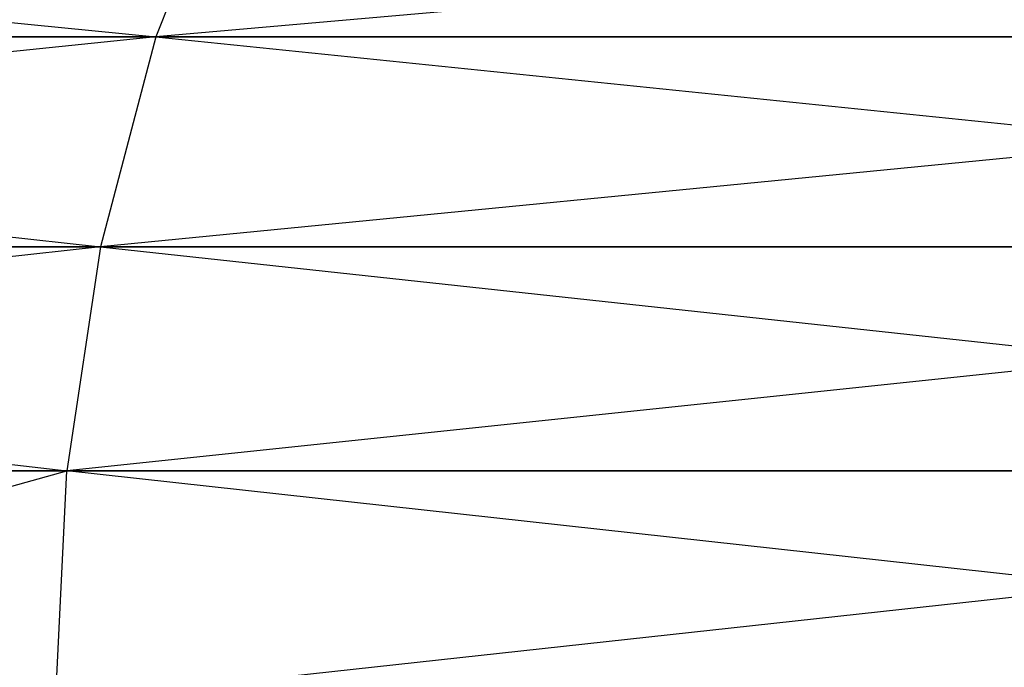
# Model space of a CAD drawing. Header units: centimetres. Extents: x 0.1 to 26.3, y 0 to 13.2.
# Tile 277 of 656: x 2.86477 to 2.87959, y 13.22593 to 13.23567. Entities that reach past the tile are written whole.
import ezdxf

# ---------------------------------------------------------------- set-up
doc = ezdxf.new("R2010")
doc.units = ezdxf.units.CM
doc.header["$LTSCALE"] = 2.54
doc.layers.get('0').update_dxf_attribs({"true_color": 0xff5454})

# ---------------------------------------------------------------- blocks, each defined once
blk = doc.blocks.new('Pojemnik na r_czniki papierowe CRESTO.STL')
at = {"color": 0}
for p, q in [((2.838142, 13.238269, 29.237259), (2.866819, 13.235413, 29.260907)), ((2.838142, 13.238269, 18.937257), (2.866819, 13.235413, 18.960905)), ((2.867945, 13.238269, 29.259253), (2.866819, 13.235413, 29.260907)), ((2.867945, 13.238269, 28.440747), (2.866819, 13.235413, 28.439093)), ((2.899309, 13.238269, 28.421039), (2.866819, 13.235413, 28.439093)), ((2.867945, 13.238269, 18.959253), (2.866819, 13.235413, 18.960905)), ((2.867945, 13.238269, 18.140747), (2.866819, 13.235413, 18.139095)), ((2.899309, 13.238269, 18.121039), (2.866819, 13.235413, 18.139095)), ((2.866819, 13.235413, 28.439093), (2.835977, 13.232254, 28.460028)), ((2.866819, 13.235413, 18.139095), (2.835977, 13.232254, 18.160027)), ((2.866819, 13.235413, 29.260907), (2.836895, 13.235413, 29.238821)), ((2.836895, 13.235413, 29.238821), (2.865989, 13.232254, 29.262122)), ((2.836895, 13.235413, 28.461179), (2.866819, 13.235413, 28.439093)), ((2.866819, 13.235413, 18.960905), (2.836895, 13.235413, 18.938821)), ((2.836895, 13.235413, 18.938821), (2.865989, 13.232254, 18.962123)), ((2.836895, 13.235413, 18.161179), (2.866819, 13.235413, 18.139095)), ((2.866819, 13.235413, 29.260907), (2.865989, 13.232254, 29.262122)), ((2.866819, 13.235413, 28.439093), (2.865989, 13.232254, 28.437878)), ((2.898309, 13.235413, 28.419308), (2.865989, 13.232254, 28.437878)), ((2.866819, 13.235413, 18.960905), (2.865989, 13.232254, 18.962123)), ((2.866819, 13.235413, 18.139095), (2.865989, 13.232254, 18.137877)), ((2.898309, 13.235413, 18.119308), (2.865989, 13.232254, 18.137877)), ((2.898309, 13.235413, 29.280692), (2.866819, 13.235413, 29.260907)), ((2.866819, 13.235413, 29.260907), (2.897573, 13.232254, 29.281967)), ((2.866819, 13.235413, 28.439093), (2.898309, 13.235413, 28.419308)), ((2.898309, 13.235413, 18.980692), (2.866819, 13.235413, 18.960905)), ((2.866819, 13.235413, 18.960905), (2.897573, 13.232254, 18.981969)), ((2.866819, 13.235413, 18.139095), (2.898309, 13.235413, 18.119308)), ((2.865989, 13.232254, 28.437878), (2.835414, 13.228886, 28.459323)), ((2.865989, 13.232254, 18.137877), (2.835414, 13.228886, 18.159322)), ((2.865989, 13.232254, 29.262122), (2.835977, 13.232254, 29.239972)), ((2.835977, 13.232254, 29.239972), (2.865481, 13.228886, 29.262869)), ((2.835977, 13.232254, 28.460028), (2.865989, 13.232254, 28.437878)), ((2.865989, 13.232254, 18.962123), (2.835977, 13.232254, 18.939973)), ((2.835977, 13.232254, 18.939973), (2.865481, 13.228886, 18.962868)), ((2.835977, 13.232254, 18.160027), (2.865989, 13.232254, 18.137877)), ((2.865989, 13.232254, 29.262122), (2.865481, 13.228886, 29.262869)), ((2.865989, 13.232254, 28.437878), (2.865481, 13.228886, 28.437131)), ((2.897573, 13.232254, 28.418033), (2.865481, 13.228886, 28.437131)), ((2.865989, 13.232254, 18.962123), (2.865481, 13.228886, 18.962868)), ((2.865989, 13.232254, 18.137877), (2.865481, 13.228886, 18.137132)), ((2.897573, 13.232254, 18.118031), (2.865481, 13.228886, 18.137132)), ((2.897573, 13.232254, 29.281967), (2.865989, 13.232254, 29.262122)), ((2.865989, 13.232254, 29.262122), (2.897121, 13.228886, 29.282748)), ((2.865989, 13.232254, 28.437878), (2.897573, 13.232254, 28.418033)), ((2.897573, 13.232254, 18.981969), (2.865989, 13.232254, 18.962123)), ((2.865989, 13.232254, 18.962123), (2.897121, 13.228886, 18.98275)), ((2.865989, 13.232254, 18.137877), (2.897573, 13.232254, 18.118031)), ((2.835414, 13.228886, 28.459323), (2.865481, 13.228886, 28.437131)), ((2.865481, 13.228886, 29.262869), (2.835414, 13.228886, 29.240677)), ((2.835414, 13.228886, 18.159322), (2.865481, 13.228886, 18.137132)), ((2.865481, 13.228886, 18.962868), (2.835414, 13.228886, 18.940678)), ((2.853077, 13.225414, 28.445493), (2.865481, 13.228886, 28.437131)), ((2.853077, 13.225414, 29.254507), (2.865481, 13.228886, 29.262869)), ((2.853077, 13.225414, 18.145491), (2.865481, 13.228886, 18.137132)), ((2.853077, 13.225414, 18.954509), (2.865481, 13.228886, 18.962868)), ((2.86531, 13.225414, 28.43688), (2.897121, 13.228886, 28.417252)), ((2.86531, 13.225414, 28.43688), (2.865481, 13.228886, 28.437131)), ((2.86531, 13.225414, 29.26312), (2.865481, 13.228886, 29.262869)), ((2.86531, 13.225414, 18.13688), (2.897121, 13.228886, 18.11725)), ((2.86531, 13.225414, 18.13688), (2.865481, 13.228886, 18.137132)), ((2.86531, 13.225414, 18.96312), (2.865481, 13.228886, 18.962868)), ((2.865481, 13.228886, 28.437131), (2.897121, 13.228886, 28.417252)), ((2.896969, 13.225414, 29.283014), (2.865481, 13.228886, 29.262869)), ((2.897121, 13.228886, 29.282748), (2.865481, 13.228886, 29.262869)), ((2.865481, 13.228886, 18.137132), (2.897121, 13.228886, 18.11725)), ((2.896969, 13.225414, 18.983012), (2.865481, 13.228886, 18.962868)), ((2.897121, 13.228886, 18.98275), (2.865481, 13.228886, 18.962868))]:
    blk.add_line(p, q, dxfattribs=at)

msp = doc.modelspace()

# ---------------------------------------------------------------- block references
at = {"color": 0}
msp.add_blockref('Pojemnik na r_czniki papierowe CRESTO.STL', (0, 0), dxfattribs=at)

doc.saveas('drawing.dxf')
